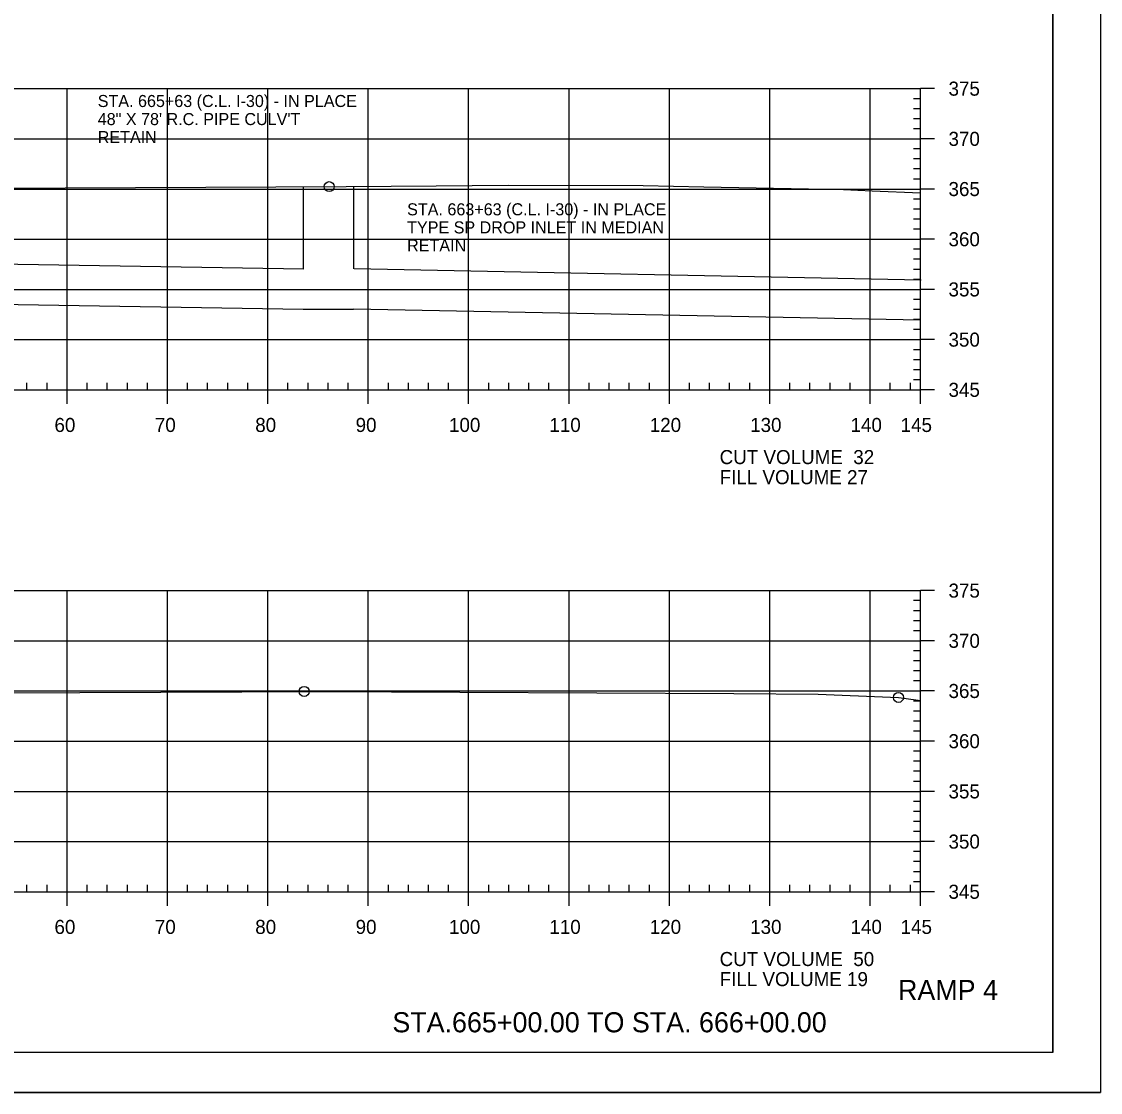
# Model space of a CAD drawing. Extents: x 1359801 to 1362404, y 372415 to 374228.
# Drawn here: x 1361875.4 to 1361982.8, y 373588 to 373694.6 of the extents above; entities that cross this region are included whole.
import ezdxf

# ---------------------------------------------------------------- set-up
doc = ezdxf.new("R2010")
doc.units = 0
for name, color, linetype in [('S_DRG_PT_SYM', 7, 'Continuous'), ('S_MAILBOX', 7, 'Continuous'), ('S_PRIMARY_CTL', 7, 'Continuous'), ('S_SHOULDER', 7, 'Continuous'), ('S_SIGN', 7, 'Continuous'), ('S_UTILITY_POLE_ANNOT', 7, 'Continuous'), ('S_UTL_PT_SYM', 7, 'Continuous'), ('S_WATER_UTILITIES', 7, 'Continuous')]:
    doc.layers.add(name, color=color, linetype=linetype)

msp = doc.modelspace()

# ---------------------------------------------------------------- linework, layer by layer
at = {"layer": 'S_DRG_PT_SYM'}
for points in [[(1361865.69, 373677.98), (1361907.7, 373678.19), (1361916.65, 373678.27), (1361923.82, 373678.34), (1361937.27, 373678.28), (1361943.32, 373678.16), (1361957.22, 373677.89), (1361960.09, 373677.77), (1361964.89, 373677.56)], [(1361852.43, 373627.67), (1361881.16, 373627.8), (1361905.36, 373627.9), (1361946.31, 373627.69), (1361954.69, 373627.64), (1361961.92, 373627.34), (1361962.7, 373627.3), (1361963.25, 373627.22), (1361964.89, 373626.98)]]:
    msp.add_lwpolyline(points, dxfattribs=at)
at = {"layer": 'S_MAILBOX'}
for p, q in [((1361674.89, 373687.94), (1361964.89, 373687.94)), ((1361879.89, 373657.94), (1361879.89, 373687.94)), ((1361889.89, 373657.94), (1361889.89, 373687.94)), ((1361899.89, 373657.94), (1361899.89, 373687.94)), ((1361909.89, 373657.94), (1361909.89, 373687.94)), ((1361919.89, 373657.94), (1361919.89, 373687.94)), ((1361929.89, 373657.94), (1361929.89, 373687.94)), ((1361939.89, 373657.94), (1361939.89, 373687.94)), ((1361949.89, 373657.94), (1361949.89, 373687.94)), ((1361959.89, 373657.94), (1361959.89, 373687.94)), ((1361964.89, 373657.94), (1361964.89, 373687.94)), ((1361674.89, 373682.94), (1361964.89, 373682.94)), ((1361674.89, 373677.94), (1361964.89, 373677.94)), ((1361674.89, 373672.94), (1361964.89, 373672.94)), ((1361674.89, 373667.94), (1361964.89, 373667.94)), ((1361674.89, 373662.94), (1361964.89, 373662.94)), ((1361674.89, 373657.94), (1361964.89, 373657.94)), ((1361674.89, 373637.94), (1361964.89, 373637.94)), ((1361879.89, 373607.94), (1361879.89, 373637.94)), ((1361889.89, 373607.94), (1361889.89, 373637.94)), ((1361899.89, 373607.94), (1361899.89, 373637.94)), ((1361909.89, 373607.94), (1361909.89, 373637.94)), ((1361919.89, 373607.94), (1361919.89, 373637.94)), ((1361929.89, 373607.94), (1361929.89, 373637.94)), ((1361939.89, 373607.94), (1361939.89, 373637.94)), ((1361949.89, 373607.94), (1361949.89, 373637.94)), ((1361959.89, 373607.94), (1361959.89, 373637.94)), ((1361964.89, 373607.94), (1361964.89, 373637.94)), ((1361674.89, 373632.94), (1361964.89, 373632.94)), ((1361674.89, 373627.94), (1361964.89, 373627.94)), ((1361674.89, 373622.94), (1361964.89, 373622.94)), ((1361674.89, 373617.94), (1361964.89, 373617.94)), ((1361674.89, 373612.94), (1361964.89, 373612.94)), ((1361674.89, 373607.94), (1361964.89, 373607.94))]:
    msp.add_line(p, q, dxfattribs=at)
at = {"layer": 'S_SHOULDER'}
msp.add_line((1361649.49, 373587.96), (1361982.82, 373587.96), dxfattribs=at)
for points in [[(1361649.48, 373801.29), (1361982.82, 373801.29), (1361982.82, 373587.95), (1361649.48, 373587.95)], [(1361895.81, 373797.4), (1361895.81, 373787.52), (1361931.54, 373787.52), (1361931.54, 373784.6), (1361954.74, 373784.6), (1361954.74, 373760.26), (1361978.07, 373760.26), (1361978.07, 373591.94), (1361661.89, 373591.94), (1361661.89, 373797.4)]]:
    msp.add_lwpolyline(points, close=True, dxfattribs=at)
for centre in [(1361906, 373678.18), (1361903.5, 373627.9), (1361962.7, 373627.3)]:
    msp.add_circle(centre, 0.5, dxfattribs=at)
at = {"layer": 'S_UTILITY_POLE_ANNOT'}
for p, q in [((1361903.42, 373678.18), (1361903.42, 373669.99)), ((1361908.42, 373678.18), (1361908.42, 373669.99)), ((1361826.31, 373671.23), (1361903.48, 373669.99)), ((1361964.97, 373668.87), (1361908.5, 373669.99)), ((1361840.42, 373667), (1361903.42, 373665.99)), ((1361903.42, 373665.99), (1361908.42, 373665.99)), ((1361964.89, 373664.87), (1361908.42, 373665.99))]:
    msp.add_line(p, q, dxfattribs=at)
at = {"layer": 'S_UTL_PT_SYM'}
for q in [(1361978.07, 373797.4), (1361661.89, 373591.94)]:
    msp.add_line((1361978.07, 373591.94), q, dxfattribs=at)
at = {"layer": 'S_WATER_UTILITIES'}
for p, q in [((1361964.89, 373657.94), (1361964.89, 373687.94)), ((1361966.29, 373687.94), (1361964.89, 373687.94)), ((1361964.89, 373686.94), (1361964.19, 373686.94)), ((1361964.89, 373685.94), (1361964.19, 373685.94)), ((1361964.89, 373684.94), (1361964.19, 373684.94)), ((1361964.89, 373683.94), (1361964.19, 373683.94)), ((1361966.29, 373682.94), (1361964.89, 373682.94)), ((1361964.89, 373681.94), (1361964.19, 373681.94)), ((1361964.89, 373680.94), (1361964.19, 373680.94)), ((1361964.89, 373679.94), (1361964.19, 373679.94)), ((1361964.89, 373678.94), (1361964.19, 373678.94)), ((1361966.29, 373677.94), (1361964.89, 373677.94)), ((1361964.89, 373676.94), (1361964.19, 373676.94)), ((1361964.89, 373675.94), (1361964.19, 373675.94)), ((1361964.89, 373674.94), (1361964.19, 373674.94)), ((1361964.89, 373673.94), (1361964.19, 373673.94)), ((1361966.29, 373672.94), (1361964.89, 373672.94)), ((1361964.89, 373671.94), (1361964.19, 373671.94)), ((1361964.89, 373670.94), (1361964.19, 373670.94)), ((1361964.89, 373669.94), (1361964.19, 373669.94)), ((1361964.89, 373668.94), (1361964.19, 373668.94)), ((1361966.29, 373667.94), (1361964.89, 373667.94)), ((1361964.89, 373666.94), (1361964.19, 373666.94)), ((1361964.89, 373665.94), (1361964.19, 373665.94)), ((1361964.89, 373664.94), (1361964.19, 373664.94)), ((1361964.89, 373663.94), (1361964.19, 373663.94)), ((1361966.29, 373662.94), (1361964.89, 373662.94)), ((1361964.89, 373661.94), (1361964.19, 373661.94)), ((1361964.89, 373660.94), (1361964.19, 373660.94)), ((1361964.89, 373659.94), (1361964.19, 373659.94)), ((1361875.89, 373657.94), (1361875.89, 373658.64)), ((1361877.89, 373657.94), (1361877.89, 373658.64)), ((1361881.89, 373657.94), (1361881.89, 373658.64)), ((1361883.89, 373657.94), (1361883.89, 373658.64)), ((1361885.89, 373657.94), (1361885.89, 373658.64)), ((1361887.89, 373657.94), (1361887.89, 373658.64)), ((1361891.89, 373657.94), (1361891.89, 373658.64)), ((1361893.89, 373657.94), (1361893.89, 373658.64)), ((1361895.89, 373657.94), (1361895.89, 373658.64)), ((1361897.89, 373657.94), (1361897.89, 373658.64)), ((1361901.89, 373657.94), (1361901.89, 373658.64)), ((1361903.89, 373657.94), (1361903.89, 373658.64)), ((1361905.89, 373657.94), (1361905.89, 373658.64)), ((1361907.89, 373657.94), (1361907.89, 373658.64)), ((1361911.89, 373657.94), (1361911.89, 373658.64)), ((1361913.89, 373657.94), (1361913.89, 373658.64)), ((1361915.89, 373657.94), (1361915.89, 373658.64)), ((1361917.89, 373657.94), (1361917.89, 373658.64)), ((1361921.89, 373657.94), (1361921.89, 373658.64)), ((1361923.89, 373657.94), (1361923.89, 373658.64)), ((1361925.89, 373657.94), (1361925.89, 373658.64)), ((1361927.89, 373657.94), (1361927.89, 373658.64)), ((1361931.89, 373657.94), (1361931.89, 373658.64)), ((1361933.89, 373657.94), (1361933.89, 373658.64)), ((1361935.89, 373657.94), (1361935.89, 373658.64)), ((1361937.89, 373657.94), (1361937.89, 373658.64)), ((1361941.89, 373657.94), (1361941.89, 373658.64)), ((1361943.89, 373657.94), (1361943.89, 373658.64)), ((1361945.89, 373657.94), (1361945.89, 373658.64)), ((1361947.89, 373657.94), (1361947.89, 373658.64)), ((1361951.89, 373657.94), (1361951.89, 373658.64)), ((1361953.89, 373657.94), (1361953.89, 373658.64)), ((1361955.89, 373657.94), (1361955.89, 373658.64)), ((1361957.89, 373657.94), (1361957.89, 373658.64)), ((1361961.89, 373657.94), (1361961.89, 373658.64)), ((1361963.89, 373657.94), (1361963.89, 373658.64)), ((1361964.89, 373658.94), (1361964.19, 373658.94)), ((1361674.89, 373657.94), (1361964.89, 373657.94)), ((1361879.89, 373656.54), (1361879.89, 373657.94)), ((1361889.89, 373656.54), (1361889.89, 373657.94)), ((1361899.89, 373656.54), (1361899.89, 373657.94)), ((1361909.89, 373656.54), (1361909.89, 373657.94)), ((1361919.89, 373656.54), (1361919.89, 373657.94)), ((1361929.89, 373656.54), (1361929.89, 373657.94)), ((1361939.89, 373656.54), (1361939.89, 373657.94)), ((1361949.89, 373656.54), (1361949.89, 373657.94)), ((1361959.89, 373656.54), (1361959.89, 373657.94)), ((1361964.89, 373656.54), (1361964.89, 373657.94)), ((1361966.29, 373657.94), (1361964.89, 373657.94)), ((1361964.89, 373607.94), (1361964.89, 373637.94)), ((1361966.29, 373637.94), (1361964.89, 373637.94)), ((1361964.89, 373636.94), (1361964.19, 373636.94)), ((1361964.89, 373635.94), (1361964.19, 373635.94)), ((1361964.89, 373634.94), (1361964.19, 373634.94)), ((1361964.89, 373633.94), (1361964.19, 373633.94)), ((1361966.29, 373632.94), (1361964.89, 373632.94)), ((1361964.89, 373631.94), (1361964.19, 373631.94)), ((1361964.89, 373630.94), (1361964.19, 373630.94)), ((1361964.89, 373629.94), (1361964.19, 373629.94)), ((1361964.89, 373628.94), (1361964.19, 373628.94)), ((1361966.29, 373627.94), (1361964.89, 373627.94)), ((1361964.89, 373626.94), (1361964.19, 373626.94)), ((1361964.89, 373625.94), (1361964.19, 373625.94)), ((1361964.89, 373624.94), (1361964.19, 373624.94)), ((1361964.89, 373623.94), (1361964.19, 373623.94)), ((1361966.29, 373622.94), (1361964.89, 373622.94)), ((1361964.89, 373621.94), (1361964.19, 373621.94)), ((1361964.89, 373620.94), (1361964.19, 373620.94)), ((1361964.89, 373619.94), (1361964.19, 373619.94)), ((1361964.89, 373618.94), (1361964.19, 373618.94)), ((1361966.29, 373617.94), (1361964.89, 373617.94)), ((1361964.89, 373616.94), (1361964.19, 373616.94)), ((1361964.89, 373615.94), (1361964.19, 373615.94)), ((1361964.89, 373614.94), (1361964.19, 373614.94)), ((1361964.89, 373613.94), (1361964.19, 373613.94)), ((1361966.29, 373612.94), (1361964.89, 373612.94)), ((1361964.89, 373611.94), (1361964.19, 373611.94)), ((1361964.89, 373610.94), (1361964.19, 373610.94)), ((1361964.89, 373609.94), (1361964.19, 373609.94)), ((1361875.89, 373607.94), (1361875.89, 373608.64)), ((1361877.89, 373607.94), (1361877.89, 373608.64)), ((1361881.89, 373607.94), (1361881.89, 373608.64)), ((1361883.89, 373607.94), (1361883.89, 373608.64)), ((1361885.89, 373607.94), (1361885.89, 373608.64)), ((1361887.89, 373607.94), (1361887.89, 373608.64)), ((1361891.89, 373607.94), (1361891.89, 373608.64)), ((1361893.89, 373607.94), (1361893.89, 373608.64)), ((1361895.89, 373607.94), (1361895.89, 373608.64)), ((1361897.89, 373607.94), (1361897.89, 373608.64)), ((1361901.89, 373607.94), (1361901.89, 373608.64)), ((1361903.89, 373607.94), (1361903.89, 373608.64)), ((1361905.89, 373607.94), (1361905.89, 373608.64)), ((1361907.89, 373607.94), (1361907.89, 373608.64)), ((1361911.89, 373607.94), (1361911.89, 373608.64)), ((1361913.89, 373607.94), (1361913.89, 373608.64)), ((1361915.89, 373607.94), (1361915.89, 373608.64)), ((1361917.89, 373607.94), (1361917.89, 373608.64)), ((1361921.89, 373607.94), (1361921.89, 373608.64)), ((1361923.89, 373607.94), (1361923.89, 373608.64)), ((1361925.89, 373607.94), (1361925.89, 373608.64)), ((1361927.89, 373607.94), (1361927.89, 373608.64)), ((1361931.89, 373607.94), (1361931.89, 373608.64)), ((1361933.89, 373607.94), (1361933.89, 373608.64)), ((1361935.89, 373607.94), (1361935.89, 373608.64)), ((1361937.89, 373607.94), (1361937.89, 373608.64)), ((1361941.89, 373607.94), (1361941.89, 373608.64)), ((1361943.89, 373607.94), (1361943.89, 373608.64)), ((1361945.89, 373607.94), (1361945.89, 373608.64)), ((1361947.89, 373607.94), (1361947.89, 373608.64)), ((1361951.89, 373607.94), (1361951.89, 373608.64)), ((1361953.89, 373607.94), (1361953.89, 373608.64)), ((1361955.89, 373607.94), (1361955.89, 373608.64)), ((1361957.89, 373607.94), (1361957.89, 373608.64)), ((1361961.89, 373607.94), (1361961.89, 373608.64)), ((1361963.89, 373607.94), (1361963.89, 373608.64)), ((1361964.89, 373608.94), (1361964.19, 373608.94)), ((1361674.89, 373607.94), (1361964.89, 373607.94)), ((1361879.89, 373606.54), (1361879.89, 373607.94)), ((1361889.89, 373606.54), (1361889.89, 373607.94)), ((1361899.89, 373606.54), (1361899.89, 373607.94)), ((1361909.89, 373606.54), (1361909.89, 373607.94)), ((1361919.89, 373606.54), (1361919.89, 373607.94)), ((1361929.89, 373606.54), (1361929.89, 373607.94)), ((1361939.89, 373606.54), (1361939.89, 373607.94)), ((1361949.89, 373606.54), (1361949.89, 373607.94)), ((1361959.89, 373606.54), (1361959.89, 373607.94)), ((1361964.89, 373606.54), (1361964.89, 373607.94)), ((1361966.29, 373607.94), (1361964.89, 373607.94))]:
    msp.add_line(p, q, dxfattribs=at)

# ---------------------------------------------------------------- texts
at = {"layer": 'S_PRIMARY_CTL'}
for s, p in [('375', (1361967.69, 373687.24)), ('370', (1361967.69, 373682.24)), ('365', (1361967.69, 373677.24)), ('360', (1361967.69, 373672.24)), ('355', (1361967.69, 373667.24)), ('350', (1361967.69, 373662.24)), ('345', (1361967.69, 373657.24)), ('60', (1361878.63, 373653.74)), ('70', (1361888.63, 373653.74)), ('80', (1361898.63, 373653.74)), ('90', (1361908.63, 373653.74)), ('100', (1361917.93, 373653.74)), ('110', (1361927.93, 373653.74)), ('120', (1361937.93, 373653.74)), ('130', (1361947.93, 373653.74)), ('140', (1361957.93, 373653.74)), ('145', (1361962.92, 373653.74)), ('CUT VOLUME  32', (1361944.89, 373650.54)), ('FILL VOLUME 27', (1361944.89, 373648.54)), ('375', (1361967.69, 373637.24)), ('370', (1361967.69, 373632.24)), ('365', (1361967.69, 373627.24)), ('360', (1361967.69, 373622.24)), ('355', (1361967.69, 373617.24)), ('350', (1361967.69, 373612.24)), ('345', (1361967.69, 373607.24)), ('60', (1361878.63, 373603.74)), ('70', (1361888.63, 373603.74)), ('80', (1361898.63, 373603.74)), ('90', (1361908.63, 373603.74)), ('100', (1361917.93, 373603.74)), ('110', (1361927.93, 373603.74)), ('120', (1361937.93, 373603.74)), ('130', (1361947.93, 373603.74)), ('140', (1361957.93, 373603.74)), ('145', (1361962.92, 373603.74)), ('CUT VOLUME  50', (1361944.89, 373600.54)), ('FILL VOLUME 19', (1361944.89, 373598.54))]:
    msp.add_text(s, height=1.4, dxfattribs=at).set_placement(p)
at = {"layer": 'S_SHOULDER'}
for p in [(1361957.17, 373677.84), (1361954.65, 373627.59)]:
    msp.add_text('+', height=0.1, dxfattribs=at).set_placement(p)
at = {"layer": 'S_SIGN'}
for s, p in [('RAMP 4', (1361962.66, 373597.16)), ('STA.665+00.00 TO STA. 666+00.00', (1361912.29, 373593.94))]:
    msp.add_text(s, height=2, dxfattribs=at).set_placement(p)
at = {"layer": 'S_UTILITY_POLE_ANNOT'}
for s, p in [('STA. 665+63 (C.L. I-30) - IN PLACE', (1361882.94, 373686.11)), ('48" X 78\' R.C. PIPE CULV\'T', (1361882.94, 373684.31)), ('RETAIN ', (1361882.94, 373682.51)), ('STA. 663+63 (C.L. I-30) - IN PLACE', (1361913.76, 373675.32)), ('TYPE SP DROP INLET IN MEDIAN', (1361913.76, 373673.52)), ('RETAIN', (1361913.76, 373671.72))]:
    msp.add_text(s, height=1.2, dxfattribs=at).set_placement(p)

doc.saveas('drawing.dxf')
